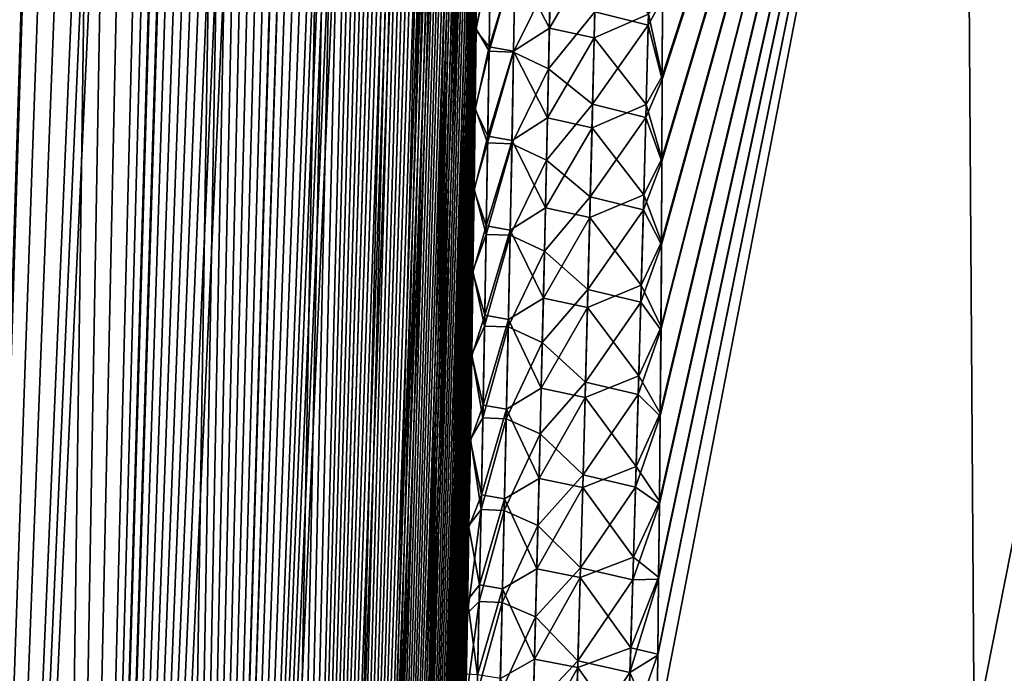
# Model space of a CAD drawing. Header units: metres. Extents: x -109 to 109, y -505 to 40.
# Tile 226 of 331: x 59.91 to 64.15, y -86.46 to -83.64. Entities that reach past the tile are written whole.
import ezdxf

# ---------------------------------------------------------------- set-up
doc = ezdxf.new("R2010")
doc.units = ezdxf.units.M
doc.layers.add('solid_K244224000C74', color=7, linetype='CONTINUOUS')

msp = doc.modelspace()

# ---------------------------------------------------------------- linework, layer by layer
at = {"layer": 'solid_K244224000C74'}
for points in [[(58.619736, -102.819321, -9.522743), (60.018959, -68.180748, -9.500344), (60.143055, -68.193947, -9.719368)], [(58.619736, -102.819321, -9.522743), (59.890728, -68.197083, -9.283277), (60.018959, -68.180748, -9.500344)], [(59.312447, -102.819359, 10.722473), (60.024967, -68.180695, 9.510736), (59.896278, -68.195732, 9.292484)], [(59.312447, -102.819359, 10.722473), (60.149681, -68.195557, 9.731326), (60.024967, -68.180695, 9.510736)], [(58.619736, -102.819321, -9.522743), (60.143055, -68.193947, -9.719368), (60.265053, -68.23732, -9.944122)], [(59.312447, -102.819359, 10.722473), (60.272346, -68.240898, 9.957873), (60.149681, -68.195557, 9.731326)], [(59.312313, -102.819366, -10.722225), (58.619736, -102.819321, -9.522743), (60.265053, -68.23732, -9.944122)], [(59.312313, -102.819366, -10.722225), (60.265053, -68.23732, -9.944122), (60.386879, -68.31356, -10.178873)], [(59.312447, -102.819359, 10.722473), (60.394783, -68.319817, 10.194491), (60.272346, -68.240898, 9.957873)], [(59.312313, -102.819366, -10.722225), (60.386879, -68.31356, -10.178873), (60.50959, -68.428444, -10.427011)], [(59.312447, -102.819359, 10.722473), (59.914825, -102.718887, 11.972528), (60.394783, -68.319817, 10.194491)], [(59.914825, -102.718887, 11.972528), (60.517693, -68.437492, 10.443848), (60.394783, -68.319817, 10.194491)], [(59.312313, -102.819366, -10.722225), (60.50959, -68.428444, -10.427011), (60.632874, -68.587082, -10.689607)], [(59.914825, -102.718887, 11.972528), (60.640522, -68.598389, 10.706372), (60.517693, -68.437492, 10.443848)], [(59.312313, -102.819366, -10.722225), (60.632874, -68.587082, -10.689607), (60.755699, -68.793823, -10.966308)], [(59.914825, -102.718887, 11.972528), (60.762287, -68.80648, 10.981615), (60.640522, -68.598389, 10.706372)], [(59.312313, -102.819366, -10.722225), (60.755699, -68.793823, -10.966308), (60.816189, -68.916214, -11.108828)], [(59.914825, -102.718887, 11.972528), (60.822289, -68.929382, 11.123451), (60.762287, -68.80648, 10.981615)], [(59.312313, -102.819366, -10.722225), (60.816189, -68.916214, -11.108828), (60.875893, -69.051445, -11.253963)], [(59.914825, -102.718887, 11.972528), (60.881523, -69.065025, 11.267893), (60.822289, -68.929382, 11.123451)], [(59.914772, -102.718903, -11.972405), (59.312313, -102.819366, -10.722225), (60.875893, -69.051445, -11.253963)], [(59.914772, -102.718903, -11.972405), (60.875893, -69.051445, -11.253963), (60.934475, -69.200081, -11.401098)], [(59.914825, -102.718887, 11.972528), (60.939671, -69.214005, 11.414376), (60.881523, -69.065025, 11.267893)], [(59.914772, -102.718903, -11.972405), (60.934475, -69.200081, -11.401098), (60.991978, -69.361885, -11.550406)], [(59.914825, -102.718887, 11.972528), (60.424709, -102.516273, 13.271167), (60.939671, -69.214005, 11.414376)], [(60.424709, -102.516273, 13.271167), (60.996769, -69.376099, 11.563077), (60.939671, -69.214005, 11.414376)], [(59.914772, -102.718903, -11.972405), (60.991978, -69.361885, -11.550406), (61.048244, -69.537445, -11.701672)], [(60.424709, -102.516273, 13.271167), (61.052647, -69.551849, 11.71372), (60.996769, -69.376099, 11.563077)], [(59.914772, -102.718903, -11.972405), (61.048244, -69.537445, -11.701672), (61.103176, -69.727036, -11.854755)], [(60.424709, -102.516273, 13.271167), (61.107174, -69.741516, 11.866115), (61.052647, -69.551849, 11.71372)], [(59.914772, -102.718903, -11.972405), (61.103176, -69.727036, -11.854755), (61.156761, -69.930588, -12.009709)], [(60.424709, -102.516273, 13.271167), (61.160362, -69.945023, 12.020344), (61.107174, -69.741516, 11.866115)], [(59.914772, -102.718903, -11.972405), (61.156761, -69.930588, -12.009709), (61.208847, -70.148834, -12.166296)], [(60.424709, -102.516273, 13.271167), (61.212078, -70.163132, 12.176224), (61.160362, -69.945023, 12.020344)], [(59.914772, -102.718903, -11.972405), (61.208847, -70.148834, -12.166296), (61.259415, -70.381607, -12.324515)], [(60.424709, -102.516273, 13.271167), (61.262306, -70.39566, 12.333764), (61.212078, -70.163132, 12.176224)], [(59.914772, -102.718903, -11.972405), (61.259415, -70.381607, -12.324515), (61.308411, -70.629356, -12.484334)], [(60.424709, -102.516273, 13.271167), (61.310982, -70.643066, 12.49292), (61.262306, -70.39566, 12.333764)], [(59.914772, -102.718903, -11.972405), (61.308411, -70.629356, -12.484334), (61.355751, -70.892731, -12.645655)], [(60.424709, -102.516273, 13.271167), (61.358025, -70.906036, 12.653593), (61.310982, -70.643066, 12.49292)], [(60.424706, -102.516273, -13.271149), (59.914772, -102.718903, -11.972405), (61.355751, -70.892731, -12.645655)], [(60.424706, -102.516273, -13.271149), (61.355751, -70.892731, -12.645655), (61.401432, -71.171425, -12.808501)], [(60.424709, -102.516273, 13.271167), (61.403431, -71.184235, 12.81581), (61.358025, -70.906036, 12.653593)], [(60.424706, -102.516273, -13.271149), (61.401432, -71.171425, -12.808501), (61.445377, -71.466408, -12.972818)], [(60.424709, -102.516273, 13.271167), (60.838657, -102.208305, 14.616208), (61.403431, -71.184235, 12.81581)], [(60.838657, -102.208305, 14.616208), (61.447124, -71.478668, 12.979512), (61.403431, -71.184235, 12.81581)], [(60.424706, -102.516273, -13.271149), (61.445377, -71.466408, -12.972818), (61.487553, -71.777885, -13.138582)], [(60.838657, -102.208305, 14.616208), (61.489063, -71.789551, 13.144675), (61.447124, -71.478668, 12.979512)], [(60.424706, -102.516273, -13.271149), (61.487553, -71.777885, -13.138582), (61.527927, -72.105949, -13.305785)], [(60.838657, -102.208305, 14.616208), (61.529221, -72.116959, 13.311293), (61.489063, -71.789551, 13.144675)], [(60.424706, -102.516273, -13.271149), (61.527927, -72.105949, -13.305785), (61.566418, -72.451843, -13.474362)], [(60.838657, -102.208305, 14.616208), (61.567516, -72.462158, 13.479303), (61.529221, -72.116959, 13.311293)], [(60.424706, -102.516273, -13.271149), (61.566418, -72.451843, -13.474362), (61.591038, -72.692101, -13.587521)], [(60.838657, -102.208305, 14.616208), (61.59201, -72.701927, 13.592093), (61.567516, -72.462158, 13.479303)], [(60.424706, -102.516273, -13.271149), (61.591038, -72.692101, -13.587521), (61.614803, -72.940277, -13.701282)], [(60.838657, -102.208305, 14.616208), (61.615665, -72.9496, 13.705495), (61.59201, -72.701927, 13.592093)], [(60.424706, -102.516273, -13.271149), (61.614803, -72.940277, -13.701282), (61.637684, -73.196869, -13.815616)], [(60.838657, -102.208305, 14.616208), (61.638439, -73.205666, 13.81948), (61.615665, -72.9496, 13.705495)], [(60.424706, -102.516273, -13.271149), (61.637684, -73.196869, -13.815616), (61.65966, -73.462181, -13.930505)], [(60.838657, -102.208305, 14.616208), (61.66032, -73.470436, 13.934031), (61.638439, -73.205666, 13.81948)], [(60.424706, -102.516273, -13.271149), (61.65966, -73.462181, -13.930505), (61.680756, -73.73571, -14.045978)], [(60.838657, -102.208305, 14.616208), (61.681324, -73.743416, 14.049176), (61.66032, -73.470436, 13.934031)], [(60.838665, -102.208298, -14.616241), (60.424706, -102.516273, -13.271149), (61.680756, -73.73571, -14.045978)], [(60.838657, -102.208305, 14.616208), (61.701427, -74.024963, 14.164884), (61.681324, -73.743416, 14.049176)], [(60.838665, -102.208298, -14.616241), (61.680756, -73.73571, -14.045978), (61.700939, -74.01783, -14.162003)], [(60.838657, -102.208305, 14.616208), (61.008312, -102.013245, 15.30547), (61.701427, -74.024963, 14.164884)], [(60.838665, -102.208298, -14.616241), (61.700939, -74.01783, -14.162003), (61.720181, -74.309105, -14.278535)], [(61.008312, -102.013245, 15.30547), (61.720592, -74.315659, 14.281111), (61.701427, -74.024963, 14.164884)], [(60.838665, -102.208298, -14.616241), (61.720181, -74.309105, -14.278535), (61.738453, -74.609863, -14.395551)], [(61.008312, -102.013245, 15.30547), (61.7388, -74.615837, 14.397833), (61.720592, -74.315659, 14.281111)], [(60.838665, -102.208298, -14.616241), (61.738453, -74.609863, -14.395551), (61.755791, -74.919533, -14.513095)], [(61.008312, -102.013245, 15.30547), (61.756077, -74.924911, 14.515097), (61.7388, -74.615837, 14.397833)], [(60.838665, -102.208298, -14.616241), (61.755791, -74.919533, -14.513095), (61.77216, -75.238571, -14.631117)], [(61.008312, -102.013245, 15.30547), (61.772392, -75.243347, 14.632849), (61.756077, -74.924911, 14.515097)], [(60.838665, -102.208298, -14.616241), (61.77216, -75.238571, -14.631117), (61.787518, -75.567635, -14.749548)], [(61.008312, -102.013245, 15.30547), (61.787701, -75.5718, 14.751021), (61.772392, -75.243347, 14.632849)], [(61.00832, -102.013237, -15.305506), (60.838665, -102.208298, -14.616241), (61.787518, -75.567635, -14.749548)], [(61.008312, -102.013245, 15.30547), (61.801987, -75.910622, 14.869582), (61.787701, -75.5718, 14.751021)], [(61.00832, -102.013237, -15.305506), (61.787518, -75.567635, -14.749548), (61.801846, -75.907059, -14.868356)], [(61.008312, -102.013245, 15.30547), (61.152149, -101.790222, 16.005117), (61.801987, -75.910622, 14.869582)], [(61.00832, -102.013237, -15.305506), (61.801846, -75.907059, -14.868356), (61.815178, -76.256195, -14.98761)], [(61.152149, -101.790222, 16.005117), (61.815285, -76.259148, 14.9886), (61.801987, -75.910622, 14.869582)], [(61.00832, -102.013237, -15.305506), (61.815178, -76.256195, -14.98761), (61.827484, -76.615616, -15.107229)], [(61.152149, -101.790222, 16.005117), (61.827557, -76.61795, 15.107995), (61.815285, -76.259148, 14.9886)], [(61.00832, -102.013237, -15.305506), (61.827484, -76.615616, -15.107229), (61.838707, -76.986061, -15.227113)], [(61.152149, -101.790222, 16.005117), (61.838757, -76.987785, 15.227665), (61.827557, -76.61795, 15.107995)], [(61.00832, -102.013237, -15.305506), (61.838707, -76.986061, -15.227113), (61.846401, -77.271439, -15.317158)], [(61.152149, -101.790222, 16.005117), (61.846436, -77.272713, 15.317557), (61.838757, -76.987785, 15.227665)], [(61.00832, -102.013237, -15.305506), (61.846401, -77.271439, -15.317158), (61.853512, -77.562737, -15.407394)], [(61.152149, -101.790222, 16.005117), (61.853531, -77.56356, 15.407648), (61.846436, -77.272713, 15.317557)], [(61.00832, -102.013237, -15.305506), (61.853512, -77.562737, -15.407394), (61.860016, -77.860176, -15.497785)], [(61.152149, -101.790222, 16.005117), (61.860027, -77.86055, 15.497899), (61.853531, -77.56356, 15.407648)], [(61.00832, -102.013237, -15.305506), (61.860016, -77.860176, -15.497785), (61.865902, -78.164101, -15.588267)], [(61.152149, -101.790222, 16.005117), (61.865902, -78.164032, 15.588249), (61.860027, -77.86055, 15.497899)], [(61.152153, -101.790215, -16.005148), (61.00832, -102.013237, -15.305506), (61.865902, -78.164101, -15.588267)], [(61.152149, -101.790222, 16.005117), (61.871132, -78.474373, 15.678636), (61.865902, -78.164032, 15.588249)], [(61.152153, -101.790215, -16.005148), (61.865902, -78.164101, -15.588267), (61.87114, -78.474892, -15.67878)], [(61.152149, -101.790222, 16.005117), (61.269543, -101.537865, 16.715139), (61.871132, -78.474373, 15.678636)], [(61.152153, -101.790215, -16.005148), (61.87114, -78.474892, -15.67878), (61.875717, -78.792862, -15.769264)], [(61.269543, -101.537865, 16.715139), (61.875706, -78.791916, 15.769001), (61.871132, -78.474373, 15.678636)], [(61.152153, -101.790215, -16.005148), (61.875717, -78.792862, -15.769264), (61.879669, -79.117493, -15.859822)], [(61.269543, -101.537865, 16.715139), (61.879654, -79.116112, 15.859447), (61.875706, -78.791916, 15.769001)], [(61.152153, -101.790215, -16.005148), (61.879669, -79.117493, -15.859822), (61.882996, -79.448753, -15.950448)], [(61.269543, -101.537865, 16.715139), (61.88298, -79.44696, 15.949965), (61.879654, -79.116112, 15.859447)], [(61.152153, -101.790215, -16.005148), (61.882996, -79.448753, -15.950448), (61.885674, -79.787079, -16.041052)], [(61.269543, -101.537865, 16.715139), (61.885662, -79.784859, 16.040472), (61.88298, -79.44696, 15.949965)], [(61.152153, -101.790215, -16.005148), (61.885674, -79.787079, -16.041052), (61.88768, -80.132874, -16.13155)], [(61.269543, -101.537865, 16.715139), (61.887669, -80.130249, 16.130877), (61.885662, -79.784859, 16.040472)], [(62.654369, -86.715965, 19.021988), (64.024048, -86.734787, 19.950666), (63.977337, -79.883408, 18.383165)], [(62.65847, -86.383018, 18.958769), (62.654369, -86.715965, 19.021988), (63.977337, -79.883408, 18.383165)], [(62.654377, -86.71595, -19.021988), (62.658524, -86.378799, -18.95796), (63.977318, -79.883408, -18.383152)], [(64.024048, -86.734787, -19.950665), (62.654377, -86.71595, -19.021988), (63.977318, -79.883408, -18.383152)], [(62.662266, -86.054306, 18.894989), (62.65847, -86.383018, 18.958769), (63.977337, -79.883408, 18.383165)], [(62.658524, -86.378799, -18.95796), (62.662357, -86.045967, -18.893354), (63.977318, -79.883408, -18.383152)], [(62.665783, -85.729652, 18.830667), (62.662266, -86.054306, 18.894989), (63.977337, -79.883408, 18.383165)], [(62.662357, -86.045967, -18.893354), (62.665905, -85.717308, -18.828192), (63.977318, -79.883408, -18.383152)], [(62.669403, -85.350586, 18.753742), (62.665783, -85.729652, 18.830667), (63.977337, -79.883408, 18.383165)], [(62.665905, -85.717308, -18.828192), (62.669514, -85.337875, -18.751129), (63.977318, -79.883408, -18.383152)], [(62.672379, -84.978119, 18.676176), (62.669403, -85.350586, 18.753742), (63.977337, -79.883408, 18.383165)], [(62.669514, -85.337875, -18.751129), (62.672474, -84.96505, -18.673422), (63.977318, -79.883408, -18.383152)], [(62.674747, -84.611984, 18.598007), (62.672379, -84.978119, 18.676176), (63.977337, -79.883408, 18.383165)], [(62.672474, -84.96505, -18.673422), (62.674831, -84.598557, -18.595108), (63.977318, -79.883408, -18.383152)], [(62.676556, -84.251907, 18.519266), (62.674747, -84.611984, 18.598007), (63.977337, -79.883408, 18.383165)], [(62.674831, -84.598557, -18.595108), (62.67662, -84.238121, -18.51622), (63.977318, -79.883408, -18.383152)], [(62.677841, -83.897606, 18.439985), (62.676556, -84.251907, 18.519266), (63.977337, -79.883408, 18.383165)], [(62.67662, -84.238121, -18.51622), (62.677887, -83.883469, -18.436789), (63.977318, -79.883408, -18.383152)], [(62.67865, -83.548805, 18.360186), (62.677841, -83.897606, 18.439985), (63.977337, -79.883408, 18.383165)], [(62.677887, -83.883469, -18.436789), (62.678673, -83.534332, -18.356838), (63.977318, -79.883408, -18.383152)], [(64.024048, -86.734787, -19.950665), (63.977318, -79.883408, -18.383152), (65.37841, -79.883408, -19.263128)], [(64.024048, -86.734787, 19.950666), (65.378426, -79.883408, 19.263136), (63.977337, -79.883408, 18.383165)], [(65.46019, -86.734787, -20.779823), (64.024048, -86.734787, -19.950665), (65.37841, -79.883408, -19.263128)], [(64.024048, -86.734787, 19.950666), (65.46019, -86.734787, 20.779823), (65.378426, -79.883408, 19.263136)], [(61.152153, -101.790215, -16.005148), (61.88768, -80.132874, -16.13155), (61.888992, -80.486557, -16.221849)], [(61.269543, -101.537865, 16.715139), (61.888985, -80.483543, 16.221092), (61.887669, -80.130249, 16.130877)], [(61.152153, -101.790215, -16.005148), (61.888992, -80.486557, -16.221849), (61.889629, -80.84787, -16.312019)], [(61.269543, -101.537865, 16.715139), (61.889629, -80.844475, 16.311184), (61.888985, -80.483543, 16.221092)], [(61.269547, -101.537849, -16.71517), (61.152153, -101.790215, -16.005148), (61.889629, -80.84787, -16.312019)], [(61.269543, -101.537865, 16.715139), (61.889633, -81.212616, 16.401237), (61.889629, -80.844475, 16.311184)], [(61.269547, -101.537849, -16.71517), (61.889629, -80.84787, -16.312019), (61.889626, -81.216393, -16.402145)], [(61.269543, -101.537865, 16.715139), (61.359631, -101.255722, 17.434717), (61.889633, -81.212616, 16.401237)], [(61.269547, -101.537849, -16.71517), (61.889626, -81.216393, -16.402145), (61.888954, -81.592598, -16.492104)], [(61.359631, -101.255722, 17.434717), (61.888966, -81.588463, 16.491133), (61.889633, -81.212616, 16.401237)], [(61.269547, -101.537849, -16.71517), (61.888954, -81.592598, -16.492104), (61.887589, -81.976982, -16.581776)], [(61.359631, -101.255722, 17.434717), (61.887608, -81.972496, 16.580748), (61.888966, -81.588463, 16.491133)], [(61.269547, -101.537849, -16.71517), (61.887589, -81.976982, -16.581776), (61.885502, -82.370018, -16.67104)], [(61.359631, -101.255722, 17.434717), (61.885532, -82.365196, 16.66996), (61.887608, -81.972496, 16.580748)], [(61.269547, -101.537849, -16.71517), (61.885502, -82.370018, -16.67104), (61.883316, -82.690811, -16.742126)], [(61.359631, -101.255722, 17.434717), (61.883354, -82.685738, 16.741011), (61.885532, -82.365196, 16.66996)], [(61.269547, -101.537849, -16.71517), (61.883316, -82.690811, -16.742126), (61.880711, -83.016655, -16.813086)], [(61.359631, -101.255722, 17.434717), (61.880756, -83.011337, 16.811941), (61.883354, -82.685738, 16.741011)], [(61.269547, -101.537849, -16.71517), (61.880711, -83.016655, -16.813086), (61.877674, -83.347733, -16.883865)], [(61.359631, -101.255722, 17.434717), (61.877731, -83.342171, 16.882694), (61.880756, -83.011337, 16.811941)], [(62.043385, -83.389816, -17.518248), (62.198593, -83.28743, -17.781248), (62.19083, -83.675316, -17.862894)], [(62.19083, -83.675316, -17.862894), (62.198593, -83.28743, -17.781248), (62.393158, -83.330948, -18.046684)], [(62.386646, -83.604797, 18.104403), (62.617222, -83.66375, 18.338764), (62.627132, -83.265968, 18.253672)], [(62.627132, -83.265968, 18.253672), (62.617222, -83.66375, 18.338764), (62.67865, -83.548805, 18.360186)], [(61.359631, -101.255722, 17.434717), (61.874264, -83.678543, 16.953184), (61.877731, -83.342171, 16.882694)], [(61.935936, -83.381294, 17.209517), (61.877731, -83.342171, 16.882694), (61.874264, -83.678543, 16.953184)], [(62.19083, -83.675316, -17.862894), (62.393158, -83.330948, -18.046684), (62.384342, -83.718063, -18.128483)], [(62.384342, -83.718063, -18.128483), (62.393158, -83.330948, -18.046684), (62.618599, -83.614967, -18.32856)], [(61.269547, -101.537849, -16.71517), (61.877674, -83.347733, -16.883865), (61.874199, -83.684326, -16.954378)], [(61.93626, -83.370102, -17.207808), (61.874199, -83.684326, -16.954378), (61.877674, -83.347733, -16.883865)], [(61.930859, -83.755867, -17.288113), (61.874199, -83.684326, -16.954378), (61.93626, -83.370102, -17.207808)], [(61.935936, -83.381294, 17.209517), (61.874264, -83.678543, 16.953184), (61.930393, -83.775795, 17.291546)], [(61.935936, -83.381294, 17.209517), (61.930393, -83.775795, 17.291546), (62.043198, -83.385315, 17.516705)], [(61.930393, -83.775795, 17.291546), (62.036362, -83.779877, 17.59886), (62.043198, -83.385315, 17.516705)], [(61.930859, -83.755867, -17.288113), (61.93626, -83.370102, -17.207808), (62.043385, -83.389816, -17.518248)], [(61.930859, -83.755867, -17.288113), (62.043385, -83.389816, -17.518248), (62.036709, -83.775307, -17.598528)], [(62.194904, -83.458649, 17.817045), (62.043198, -83.385315, 17.516705), (62.036362, -83.779877, 17.59886)], [(62.036709, -83.775307, -17.598528), (62.043385, -83.389816, -17.518248), (62.19083, -83.675316, -17.862894)], [(62.194904, -83.458649, 17.817045), (62.036362, -83.779877, 17.59886), (62.186844, -83.851738, 17.898867)], [(62.194904, -83.458649, 17.817045), (62.186844, -83.851738, 17.898867), (62.386646, -83.604797, 18.104403)], [(62.617222, -83.66375, 18.338764), (62.677841, -83.897606, 18.439985), (62.67865, -83.548805, 18.360186)], [(62.618599, -83.614967, -18.32856), (62.678673, -83.534332, -18.356838), (62.677887, -83.883469, -18.436789)], [(62.186844, -83.851738, 17.898867), (62.377266, -84.004074, 18.187279), (62.386646, -83.604797, 18.104403)], [(62.386646, -83.604797, 18.104403), (62.377266, -84.004074, 18.187279), (62.617222, -83.66375, 18.338764)], [(62.384342, -83.718063, -18.128483), (62.618599, -83.614967, -18.32856), (62.608582, -84.004906, -18.410191)], [(62.608582, -84.004906, -18.410191), (62.618599, -83.614967, -18.32856), (62.677887, -83.883469, -18.436789)], [(61.269547, -101.537849, -16.71517), (61.874199, -83.684326, -16.954378), (61.870266, -84.026726, -17.024536)], [(61.359631, -101.255722, 17.434717), (61.870338, -84.020729, 17.023327), (61.874264, -83.678543, 16.953184)], [(61.930859, -83.755867, -17.288113), (61.870266, -84.026726, -17.024536), (61.874199, -83.684326, -16.954378)], [(61.930393, -83.775795, 17.291546), (61.874264, -83.678543, 16.953184), (61.870338, -84.020729, 17.023327)], [(62.036709, -83.775307, -17.598528), (62.19083, -83.675316, -17.862894), (62.182659, -84.063553, -17.942631)], [(62.182659, -84.063553, -17.942631), (62.19083, -83.675316, -17.862894), (62.384342, -83.718063, -18.128483)], [(62.377266, -84.004074, 18.187279), (62.60693, -84.061852, 18.421814), (62.617222, -83.66375, 18.338764)], [(62.617222, -83.66375, 18.338764), (62.60693, -84.061852, 18.421814), (62.677841, -83.897606, 18.439985)], [(62.182659, -84.063553, -17.942631), (62.384342, -83.718063, -18.128483), (62.375145, -84.105507, -18.20837)], [(62.375145, -84.105507, -18.20837), (62.384342, -83.718063, -18.128483), (62.608582, -84.004906, -18.410191)], [(61.924995, -84.142052, -17.366564), (61.870266, -84.026726, -17.024536), (61.930859, -83.755867, -17.288113)], [(61.924995, -84.142052, -17.366564), (61.930859, -83.755867, -17.288113), (62.036709, -83.775307, -17.598528)], [(61.930393, -83.775795, 17.291546), (61.870338, -84.020729, 17.023327), (61.92437, -84.170723, 17.371637)], [(61.930393, -83.775795, 17.291546), (61.92437, -84.170723, 17.371637), (62.036362, -83.779877, 17.59886)], [(61.92437, -84.170723, 17.371637), (62.029079, -84.174835, 17.679071), (62.036362, -83.779877, 17.59886)], [(61.924995, -84.142052, -17.366564), (62.036709, -83.775307, -17.598528), (62.029606, -84.161179, -17.67695)], [(62.186844, -83.851738, 17.898867), (62.036362, -83.779877, 17.59886), (62.029079, -84.174835, 17.679071)], [(62.029606, -84.161179, -17.67695), (62.036709, -83.775307, -17.598528), (62.182659, -84.063553, -17.942631)], [(62.186844, -83.851738, 17.898867), (62.029079, -84.174835, 17.679071), (62.178379, -84.245186, 17.978752)], [(62.186844, -83.851738, 17.898867), (62.178379, -84.245186, 17.978752), (62.377266, -84.004074, 18.187279)], [(62.60693, -84.061852, 18.421814), (62.676556, -84.251907, 18.519266), (62.677841, -83.897606, 18.439985)], [(62.608582, -84.004906, -18.410191), (62.677887, -83.883469, -18.436789), (62.67662, -84.238121, -18.51622)], [(61.269547, -101.537849, -16.71517), (61.870266, -84.026726, -17.024536), (61.865864, -84.375229, -17.094257)], [(61.359631, -101.255722, 17.434717), (61.865948, -84.369026, 17.093033), (61.870338, -84.020729, 17.023327)], [(61.924995, -84.142052, -17.366564), (61.865864, -84.375229, -17.094257), (61.870266, -84.026726, -17.024536)], [(61.92437, -84.170723, 17.371637), (61.870338, -84.020729, 17.023327), (61.865948, -84.369026, 17.093033)], [(62.178379, -84.245186, 17.978752), (62.3675, -84.403687, 18.268148), (62.377266, -84.004074, 18.187279)], [(62.377266, -84.004074, 18.187279), (62.3675, -84.403687, 18.268148), (62.60693, -84.061852, 18.421814)], [(62.375145, -84.105507, -18.20837), (62.608582, -84.004906, -18.410191), (62.598221, -84.395142, -18.489887)], [(62.598221, -84.395142, -18.489887), (62.608582, -84.004906, -18.410191), (62.67662, -84.238121, -18.51622)], [(62.029606, -84.161179, -17.67695), (62.182659, -84.063553, -17.942631), (62.174103, -84.452141, -18.020496)], [(62.174103, -84.452141, -18.020496), (62.182659, -84.063553, -17.942631), (62.375145, -84.105507, -18.20837)], [(62.3675, -84.403687, 18.268148), (62.596283, -84.460274, 18.50285), (62.60693, -84.061852, 18.421814)], [(62.60693, -84.061852, 18.421814), (62.596283, -84.460274, 18.50285), (62.676556, -84.251907, 18.519266)], [(62.174103, -84.452141, -18.020496), (62.375145, -84.105507, -18.20837), (62.365597, -84.493271, -18.286377)], [(62.365597, -84.493271, -18.286377), (62.375145, -84.105507, -18.20837), (62.598221, -84.395142, -18.489887)], [(61.918694, -84.528625, -17.44319), (61.865864, -84.375229, -17.094257), (61.924995, -84.142052, -17.366564)], [(61.918694, -84.528625, -17.44319), (61.924995, -84.142052, -17.366564), (62.029606, -84.161179, -17.67695)], [(61.92437, -84.170723, 17.371637), (61.865948, -84.369026, 17.093033), (61.917892, -84.566055, 17.449825)], [(61.92437, -84.170723, 17.371637), (61.917892, -84.566055, 17.449825), (62.029079, -84.174835, 17.679071)], [(61.917892, -84.566055, 17.449825), (62.021381, -84.570168, 17.757368), (62.029079, -84.174835, 17.679071)], [(61.918694, -84.528625, -17.44319), (62.029606, -84.161179, -17.67695), (62.022102, -84.547401, -17.753544)], [(62.178379, -84.245186, 17.978752), (62.029079, -84.174835, 17.679071), (62.021381, -84.570168, 17.757368)], [(62.022102, -84.547401, -17.753544), (62.029606, -84.161179, -17.67695), (62.174103, -84.452141, -18.020496)], [(62.598221, -84.395142, -18.489887), (62.67662, -84.238121, -18.51622), (62.674831, -84.598557, -18.595108)], [(62.178379, -84.245186, 17.978752), (62.021381, -84.570168, 17.757368), (62.169533, -84.638977, 18.056726)], [(62.178379, -84.245186, 17.978752), (62.169533, -84.638977, 18.056726), (62.3675, -84.403687, 18.268148)], [(62.596283, -84.460274, 18.50285), (62.674747, -84.611984, 18.598007), (62.676556, -84.251907, 18.519266)], [(61.359634, -101.255707, -17.434746), (61.269547, -101.537849, -16.71517), (61.865864, -84.375229, -17.094257)], [(61.359631, -101.255722, 17.434717), (61.861076, -84.723732, 17.162222), (61.865948, -84.369026, 17.093033)], [(61.359634, -101.255707, -17.434746), (61.865864, -84.375229, -17.094257), (61.860985, -84.730118, -17.163454)], [(61.918694, -84.528625, -17.44319), (61.860985, -84.730118, -17.163454), (61.865864, -84.375229, -17.094257)], [(61.917892, -84.566055, 17.449825), (61.865948, -84.369026, 17.093033), (61.861076, -84.723732, 17.162222)], [(62.169533, -84.638977, 18.056726), (62.357376, -84.803627, 18.34704), (62.3675, -84.403687, 18.268148)], [(62.3675, -84.403687, 18.268148), (62.357376, -84.803627, 18.34704), (62.596283, -84.460274, 18.50285)], [(62.365597, -84.493271, -18.286377), (62.598221, -84.395142, -18.489887), (62.587543, -84.785675, -18.56768)], [(62.587543, -84.785675, -18.56768), (62.598221, -84.395142, -18.489887), (62.674831, -84.598557, -18.595108)], [(62.022102, -84.547401, -17.753544), (62.174103, -84.452141, -18.020496), (62.165188, -84.841057, -18.096516)], [(62.165188, -84.841057, -18.096516), (62.174103, -84.452141, -18.020496), (62.365597, -84.493271, -18.286377)], [(62.165188, -84.841057, -18.096516), (62.365597, -84.493271, -18.286377), (62.355721, -84.881332, -18.362532)], [(62.355721, -84.881332, -18.362532), (62.365597, -84.493271, -18.286377), (62.587543, -84.785675, -18.56768)], [(62.357376, -84.803627, 18.34704), (62.585304, -84.858986, 18.581903), (62.596283, -84.460274, 18.50285)], [(62.596283, -84.460274, 18.50285), (62.585304, -84.858986, 18.581903), (62.674747, -84.611984, 18.598007)], [(61.911983, -84.915573, -17.518019), (61.860985, -84.730118, -17.163454), (61.918694, -84.528625, -17.44319)], [(61.911983, -84.915573, -17.518019), (61.918694, -84.528625, -17.44319), (62.022102, -84.547401, -17.753544)], [(61.917892, -84.566055, 17.449825), (61.861076, -84.723732, 17.162222), (61.910984, -84.961792, 17.526131)], [(61.917892, -84.566055, 17.449825), (61.910984, -84.961792, 17.526131), (62.021381, -84.570168, 17.757368)], [(61.910984, -84.961792, 17.526131), (62.013283, -84.965866, 17.833773), (62.021381, -84.570168, 17.757368)], [(61.911983, -84.915573, -17.518019), (62.022102, -84.547401, -17.753544), (62.014221, -84.933983, -17.828333)], [(62.169533, -84.638977, 18.056726), (62.021381, -84.570168, 17.757368), (62.013283, -84.965866, 17.833773)], [(62.014221, -84.933983, -17.828333), (62.022102, -84.547401, -17.753544), (62.165188, -84.841057, -18.096516)], [(62.585304, -84.858986, 18.581903), (62.672379, -84.978119, 18.676176), (62.674747, -84.611984, 18.598007)], [(62.587543, -84.785675, -18.56768), (62.674831, -84.598557, -18.595108), (62.672474, -84.96505, -18.673422)], [(62.169533, -84.638977, 18.056726), (62.013283, -84.965866, 17.833773), (62.160324, -85.033104, 18.132816)], [(62.169533, -84.638977, 18.056726), (62.160324, -85.033104, 18.132816), (62.357376, -84.803627, 18.34704)], [(61.359631, -101.255722, 17.434717), (61.421638, -100.94191, 18.163813), (61.861076, -84.723732, 17.162222)], [(61.359634, -101.255707, -17.434746), (61.860985, -84.730118, -17.163454), (61.855656, -85.091026, -17.232246)], [(61.421638, -100.94191, 18.163813), (61.855755, -85.084473, 17.231009), (61.861076, -84.723732, 17.162222)], [(61.911983, -84.915573, -17.518019), (61.855656, -85.091026, -17.232246), (61.860985, -84.730118, -17.163454)], [(61.910984, -84.961792, 17.526131), (61.861076, -84.723732, 17.162222), (61.855755, -85.084473, 17.231009)], [(62.355721, -84.881332, -18.362532), (62.587543, -84.785675, -18.56768), (62.576565, -85.176483, -18.643593)], [(62.576565, -85.176483, -18.643593), (62.587543, -84.785675, -18.56768), (62.672474, -84.96505, -18.673422)], [(62.160324, -85.033104, 18.132816), (62.34692, -85.203888, 18.423985), (62.357376, -84.803627, 18.34704)], [(62.357376, -84.803627, 18.34704), (62.34692, -85.203888, 18.423985), (62.585304, -84.858986, 18.581903)], [(62.014221, -84.933983, -17.828333), (62.165188, -84.841057, -18.096516), (62.155937, -85.230286, -18.170715)], [(62.155937, -85.230286, -18.170715), (62.165188, -84.841057, -18.096516), (62.355721, -84.881332, -18.362532)], [(62.34692, -85.203888, 18.423985), (62.574017, -85.257996, 18.659002), (62.585304, -84.858986, 18.581903)], [(62.585304, -84.858986, 18.581903), (62.574017, -85.257996, 18.659002), (62.672379, -84.978119, 18.676176)], [(61.904881, -85.302887, -17.59107), (61.855656, -85.091026, -17.232246), (61.911983, -84.915573, -17.518019)], [(61.904881, -85.302887, -17.59107), (61.911983, -84.915573, -17.518019), (62.014221, -84.933983, -17.828333)], [(62.155937, -85.230286, -18.170715), (62.355721, -84.881332, -18.362532), (62.345528, -85.269691, -18.436859)], [(62.345528, -85.269691, -18.436859), (62.355721, -84.881332, -18.362532), (62.576565, -85.176483, -18.643593)], [(61.904881, -85.302887, -17.59107), (62.014221, -84.933983, -17.828333), (62.005981, -85.320892, -17.901344)], [(62.005981, -85.320892, -17.901344), (62.014221, -84.933983, -17.828333), (62.155937, -85.230286, -18.170715)], [(61.910984, -84.961792, 17.526131), (61.855755, -85.084473, 17.231009), (61.903667, -85.357903, 17.600582)], [(61.910984, -84.961792, 17.526131), (61.903667, -85.357903, 17.600582), (62.013283, -84.965866, 17.833773)], [(61.903667, -85.357903, 17.600582), (62.00481, -85.361923, 17.908316), (62.013283, -84.965866, 17.833773)], [(62.160324, -85.033104, 18.132816), (62.013283, -84.965866, 17.833773), (62.00481, -85.361923, 17.908316)], [(62.574017, -85.257996, 18.659002), (62.669403, -85.350586, 18.753742), (62.672379, -84.978119, 18.676176)], [(62.576565, -85.176483, -18.643593), (62.672474, -84.96505, -18.673422), (62.669514, -85.337875, -18.751129)], [(62.160324, -85.033104, 18.132816), (62.00481, -85.361923, 17.908316), (62.15078, -85.427559, 18.207048)], [(62.160324, -85.033104, 18.132816), (62.15078, -85.427559, 18.207048), (62.34692, -85.203888, 18.423985)], [(61.421638, -100.94191, 18.163813), (61.85001, -85.450851, 17.299515), (61.855755, -85.084473, 17.231009)], [(61.903667, -85.357903, 17.600582), (61.855755, -85.084473, 17.231009), (61.85001, -85.450851, 17.299515)], [(61.359634, -101.255707, -17.434746), (61.855656, -85.091026, -17.232246), (61.849903, -85.457573, -17.300753)], [(61.904881, -85.302887, -17.59107), (61.849903, -85.457573, -17.300753), (61.855656, -85.091026, -17.232246)], [(62.15078, -85.427559, 18.207048), (62.336147, -85.604446, 18.499008), (62.34692, -85.203888, 18.423985)], [(62.34692, -85.203888, 18.423985), (62.336147, -85.604446, 18.499008), (62.574017, -85.257996, 18.659002)], [(62.345528, -85.269691, -18.436859), (62.576565, -85.176483, -18.643593), (62.565304, -85.567566, -18.717653)], [(62.565304, -85.567566, -18.717653), (62.576565, -85.176483, -18.643593), (62.669514, -85.337875, -18.751129)], [(62.005981, -85.320892, -17.901344), (62.155937, -85.230286, -18.170715), (62.146366, -85.619827, -18.243116)], [(62.146366, -85.619827, -18.243116), (62.155937, -85.230286, -18.170715), (62.345528, -85.269691, -18.436859)], [(62.336147, -85.604446, 18.499008), (62.562447, -85.657295, 18.734177), (62.574017, -85.257996, 18.659002)], [(62.574017, -85.257996, 18.659002), (62.562447, -85.657295, 18.734177), (62.669403, -85.350586, 18.753742)], [(62.146366, -85.619827, -18.243116), (62.345528, -85.269691, -18.436859), (62.335049, -85.658333, -18.509384)], [(62.335049, -85.658333, -18.509384), (62.345528, -85.269691, -18.436859), (62.565304, -85.567566, -18.717653)], [(61.897408, -85.690559, -17.662371), (61.849903, -85.457573, -17.300753), (61.904881, -85.302887, -17.59107)], [(61.897408, -85.690559, -17.662371), (61.904881, -85.302887, -17.59107), (62.005981, -85.320892, -17.901344)], [(61.897408, -85.690559, -17.662371), (62.005981, -85.320892, -17.901344), (61.997406, -85.70813, -17.972597)], [(61.997406, -85.70813, -17.972597), (62.005981, -85.320892, -17.901344), (62.146366, -85.619827, -18.243116)], [(62.565304, -85.567566, -18.717653), (62.669514, -85.337875, -18.751129), (62.665905, -85.717308, -18.828192)], [(61.903667, -85.357903, 17.600582), (61.85001, -85.450851, 17.299515), (61.895969, -85.754379, 17.673203)], [(61.903667, -85.357903, 17.600582), (61.895969, -85.754379, 17.673203), (62.00481, -85.361923, 17.908316)], [(61.895969, -85.754379, 17.673203), (61.995987, -85.758308, 17.98102), (62.00481, -85.361923, 17.908316)], [(62.15078, -85.427559, 18.207048), (62.00481, -85.361923, 17.908316), (61.995987, -85.758308, 17.98102)], [(62.562447, -85.657295, 18.734177), (62.665783, -85.729652, 18.830667), (62.669403, -85.350586, 18.753742)], [(62.15078, -85.427559, 18.207048), (61.995987, -85.758308, 17.98102), (62.140919, -85.822319, 18.279449)], [(62.15078, -85.427559, 18.207048), (62.140919, -85.822319, 18.279449), (62.336147, -85.604446, 18.499008)], [(61.359634, -101.255707, -17.434746), (61.849903, -85.457573, -17.300753), (61.843712, -85.830086, -17.368856)], [(61.421638, -100.94191, 18.163813), (61.84383, -85.823227, 17.367622), (61.85001, -85.450851, 17.299515)], [(61.897408, -85.690559, -17.662371), (61.843712, -85.830086, -17.368856), (61.849903, -85.457573, -17.300753)], [(61.895969, -85.754379, 17.673203), (61.85001, -85.450851, 17.299515), (61.84383, -85.823227, 17.367622)], [(62.335049, -85.658333, -18.509384), (62.565304, -85.567566, -18.717653), (62.553787, -85.958916, -18.789886)], [(62.553787, -85.958916, -18.789886), (62.565304, -85.567566, -18.717653), (62.665905, -85.717308, -18.828192)], [(61.997406, -85.70813, -17.972597), (62.146366, -85.619827, -18.243116), (62.136497, -86.009674, -18.313745)], [(62.136497, -86.009674, -18.313745), (62.146366, -85.619827, -18.243116), (62.335049, -85.658333, -18.509384)], [(62.140919, -85.822319, 18.279449), (62.325089, -86.005302, 18.57214), (62.336147, -85.604446, 18.499008)], [(62.336147, -85.604446, 18.499008), (62.325089, -86.005302, 18.57214), (62.562447, -85.657295, 18.734177)], [(62.136497, -86.009674, -18.313745), (62.335049, -85.658333, -18.509384), (62.324299, -86.047256, -18.58013)], [(62.324299, -86.047256, -18.58013), (62.335049, -85.658333, -18.509384), (62.553787, -85.958916, -18.789886)], [(62.325089, -86.005302, 18.57214), (62.55061, -86.056862, 18.807453), (62.562447, -85.657295, 18.734177)], [(62.562447, -85.657295, 18.734177), (62.55061, -86.056862, 18.807453), (62.665783, -85.729652, 18.830667)], [(61.889587, -86.07856, -17.731937), (61.843712, -85.830086, -17.368856), (61.897408, -85.690559, -17.662371)], [(61.889587, -86.07856, -17.731937), (61.897408, -85.690559, -17.662371), (61.997406, -85.70813, -17.972597)], [(61.889587, -86.07856, -17.731937), (61.997406, -85.70813, -17.972597), (61.98851, -86.095688, -18.042116)], [(61.98851, -86.095688, -18.042116), (61.997406, -85.70813, -17.972597), (62.136497, -86.009674, -18.313745)], [(62.553787, -85.958916, -18.789886), (62.665905, -85.717308, -18.828192), (62.662357, -86.045967, -18.893354)], [(61.895969, -85.754379, 17.673203), (61.84383, -85.823227, 17.367622), (61.837193, -86.20192, 17.435213)], [(61.895969, -85.754379, 17.673203), (61.837193, -86.20192, 17.435213), (61.887909, -86.151207, 17.744019)], [(61.895969, -85.754379, 17.673203), (61.887909, -86.151207, 17.744019), (61.995987, -85.758308, 17.98102)], [(61.887909, -86.151207, 17.744019), (61.986835, -86.155029, 18.05191), (61.995987, -85.758308, 17.98102)], [(62.140919, -85.822319, 18.279449), (61.995987, -85.758308, 17.98102), (61.986835, -86.155029, 18.05191)], [(62.55061, -86.056862, 18.807453), (62.662266, -86.054306, 18.894989), (62.665783, -85.729652, 18.830667)], [(61.359634, -101.255707, -17.434746), (61.843712, -85.830086, -17.368856), (61.838207, -86.145325, -17.425217)], [(61.421638, -100.94191, 18.163813), (61.837193, -86.20192, 17.435213), (61.84383, -85.823227, 17.367622)], [(61.889587, -86.07856, -17.731937), (61.838207, -86.145325, -17.425217), (61.843712, -85.830086, -17.368856)], [(62.140919, -85.822319, 18.279449), (61.986835, -86.155029, 18.05191), (62.130764, -86.217377, 18.350046)], [(62.140919, -85.822319, 18.279449), (62.130764, -86.217377, 18.350046), (62.325089, -86.005302, 18.57214)], [(62.324299, -86.047256, -18.58013), (62.553787, -85.958916, -18.789886), (62.542034, -86.350525, -18.860319)], [(62.542034, -86.350525, -18.860319), (62.553787, -85.958916, -18.789886), (62.662357, -86.045967, -18.893354)], [(61.98851, -86.095688, -18.042116), (62.136497, -86.009674, -18.313745), (62.12635, -86.399796, -18.382626)], [(62.12635, -86.399796, -18.382626), (62.136497, -86.009674, -18.313745), (62.324299, -86.047256, -18.58013)], [(62.130764, -86.217377, 18.350046), (62.313763, -86.406441, 18.643408), (62.325089, -86.005302, 18.57214)], [(62.325089, -86.005302, 18.57214), (62.313763, -86.406441, 18.643408), (62.55061, -86.056862, 18.807453)], [(62.12635, -86.399796, -18.382626), (62.324299, -86.047256, -18.58013), (62.313297, -86.43644, -18.649122)], [(62.313297, -86.43644, -18.649122), (62.324299, -86.047256, -18.58013), (62.542034, -86.350525, -18.860319)], [(62.313763, -86.406441, 18.643408), (62.538532, -86.456688, 18.878862), (62.55061, -86.056862, 18.807453)], [(62.538532, -86.456688, 18.878862), (62.65847, -86.383018, 18.958769), (62.662266, -86.054306, 18.894989)], [(62.55061, -86.056862, 18.807453), (62.538532, -86.456688, 18.878862), (62.662266, -86.054306, 18.894989)], [(62.542034, -86.350525, -18.860319), (62.662357, -86.045967, -18.893354), (62.658524, -86.378799, -18.95796)], [(61.881439, -86.466896, -17.799797), (61.838207, -86.145325, -17.425217), (61.889587, -86.07856, -17.731937)], [(61.881439, -86.466896, -17.799797), (61.889587, -86.07856, -17.731937), (61.98851, -86.095688, -18.042116)], [(61.881439, -86.466896, -17.799797), (61.98851, -86.095688, -18.042116), (61.979321, -86.483543, -18.109926)], [(61.979321, -86.483543, -18.109926), (61.98851, -86.095688, -18.042116), (62.12635, -86.399796, -18.382626)], [(61.359634, -101.255707, -17.434746), (61.838207, -86.145325, -17.425217), (61.832382, -86.465149, -17.481148)], [(61.887909, -86.151207, 17.744019), (61.837193, -86.20192, 17.435213), (61.830093, -86.587288, 17.502171)], [(61.887909, -86.151207, 17.744019), (61.830093, -86.587288, 17.502171), (61.879509, -86.54837, 17.813053)], [(61.881439, -86.466896, -17.799797), (61.832382, -86.465149, -17.481148), (61.838207, -86.145325, -17.425217)], [(61.887909, -86.151207, 17.744019), (61.879509, -86.54837, 17.813053), (61.986835, -86.155029, 18.05191)], [(61.879509, -86.54837, 17.813053), (61.977383, -86.552055, 18.121017), (61.986835, -86.155029, 18.05191)], [(62.130764, -86.217377, 18.350046), (61.986835, -86.155029, 18.05191), (61.977383, -86.552055, 18.121017)], [(61.421638, -100.94191, 18.163813), (61.830093, -86.587288, 17.502171), (61.837193, -86.20192, 17.435213)], [(62.130764, -86.217377, 18.350046), (61.977383, -86.552055, 18.121017), (62.120338, -86.612724, 18.418863)], [(62.130764, -86.217377, 18.350046), (62.120338, -86.612724, 18.418863), (62.313763, -86.406441, 18.643408)], [(62.313297, -86.43644, -18.649122), (62.542034, -86.350525, -18.860319), (62.530064, -86.742378, -18.928976)], [(62.530064, -86.742378, -18.928976), (62.542034, -86.350525, -18.860319), (62.658524, -86.378799, -18.95796)], [(61.979321, -86.483543, -18.109926), (62.12635, -86.399796, -18.382626), (62.115948, -86.790199, -18.449781)], [(62.115948, -86.790199, -18.449781), (62.12635, -86.399796, -18.382626), (62.313297, -86.43644, -18.649122)], [(62.530064, -86.742378, -18.928976), (62.658524, -86.378799, -18.95796), (62.654377, -86.71595, -19.021988)], [(62.538532, -86.456688, 18.878862), (62.654369, -86.715965, 19.021988), (62.65847, -86.383018, 18.958769)], [(62.115948, -86.790199, -18.449781), (62.313297, -86.43644, -18.649122), (62.302067, -86.825882, -18.716387)], [(62.120338, -86.612724, 18.418863), (62.302193, -86.807854, 18.712839), (62.313763, -86.406441, 18.643408)], [(62.302067, -86.825882, -18.716387), (62.313297, -86.43644, -18.649122), (62.530064, -86.742378, -18.928976)], [(62.313763, -86.406441, 18.643408), (62.302193, -86.807854, 18.712839), (62.538532, -86.456688, 18.878862)], [(62.302193, -86.807854, 18.712839), (62.526237, -86.856773, 18.948429), (62.538532, -86.456688, 18.878862)], [(62.538532, -86.456688, 18.878862), (62.526237, -86.856773, 18.948429), (62.654369, -86.715965, 19.021988)]]:
    msp.add_3dface(points, dxfattribs=at)

doc.saveas('drawing.dxf')
